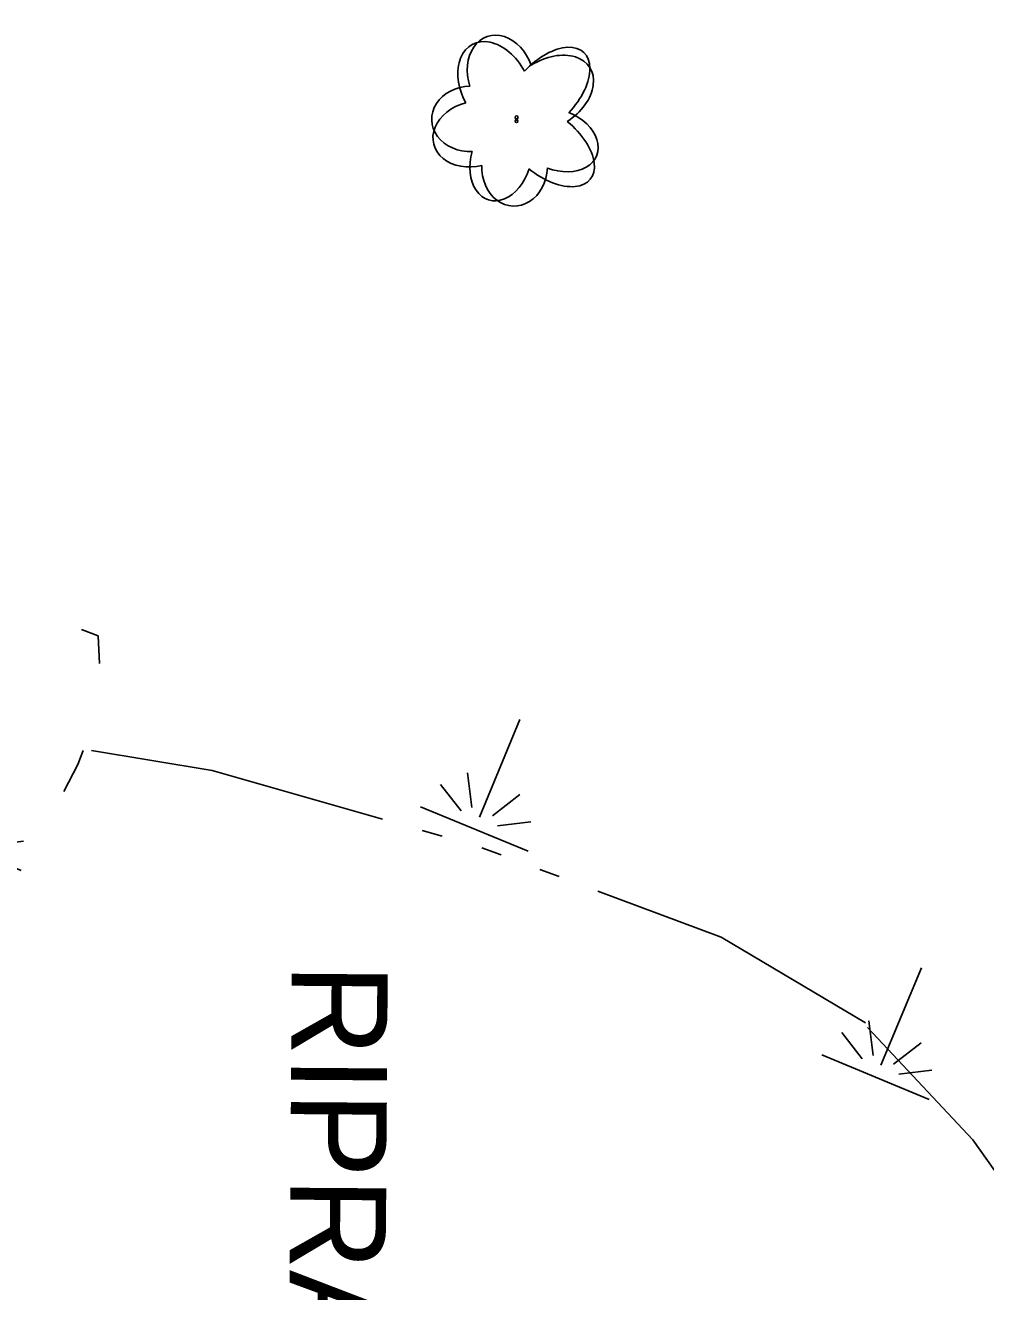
# Model space of a CAD drawing. Extents: x 588843 to 2552415, y 180129 to 269402.
# Drawn here: x 594386.9 to 594447, y 185127.3 to 185206.4 of the extents above; entities that cross this region are included whole.
import ezdxf

# ---------------------------------------------------------------- set-up
doc = ezdxf.new("R2010")
doc.units = 0
for name, color, linetype in [('Default', 7, 'Continuous'), ('E_DRN_RipRap_Text', 7, 'Continuous'), ('E_LAND_Vegetation', 7, 'Continuous'), ('E_WTR_P', 7, 'Continuous'), ('E_WTR_Wetland', 7, 'Continuous')]:
    doc.layers.add(name, color=color, linetype=linetype)

# ---------------------------------------------------------------- blocks, each defined once
blk = doc.blocks.new('DTRE')
at = {"layer": 'Default'}
blk.add_circle((-0.18, 0), 0.183, dxfattribs=at)
for centre, major_axis, ratio in [((-1.87, 5.32), (1.36, -4.98), 0.782863), ((4.06, 2.74), (-5.27, -2.93), 0.691916), ((-5.87, 0.15), (4.93, -0.12), 0.832022), ((3.54, -3.71), (-5.01, 4.58), 0.560249), ((-2.49, -5.24), (1.8, 4.86), 0.716896)]:
    blk.add_ellipse(centre, major_axis=major_axis, ratio=ratio, start_param=1.570796, end_param=4.712389, dxfattribs=at)
blk = doc.blocks.new('MAR')
at = {"layer": 'Default'}
for p, q in [((-0.02, 14.83), (-0.02, 1.62)), ((-1.37, 2.38), (-3.54, 6.17)), ((1.39, 2.38), (3.55, 6.17)), ((-6.08, 3.52), (-2.46, 1.46)), ((6.1, 3.52), (2.47, 1.46)), ((-7.33, 0), (7.23, 0))]:
    blk.add_line(p, q, dxfattribs=at)
blk = doc.blocks.new('RIPRT')
at = {"layer": 'E_DRN_RipRap_Text'}
blk.add_text('RIPRAP', height=12, dxfattribs=at).set_placement((-0.14, -3.59))
blk = doc.blocks.new('DTRE_4')
at = {"layer": 'E_LAND_Vegetation'}
blk.add_circle((-0.6, 0), 0.601, dxfattribs=at)
for centre, major_axis, ratio in [((-6.14, 17.45), (4.46, -16.34), 0.782863), ((13.31, 8.98), (-17.3, -9.61), 0.691916), ((-19.26, 0.5), (16.18, -0.4), 0.832022), ((11.62, -12.16), (-16.44, 15.03), 0.560249), ((-8.18, -17.2), (5.91, 15.93), 0.716896)]:
    blk.add_ellipse(centre, major_axis=major_axis, ratio=ratio, start_param=1.570796, end_param=4.712389, dxfattribs=at)

msp = doc.modelspace()

# ---------------------------------------------------------------- linework, layer by layer
at = {"layer": 'E_WTR_P'}
for points in [[(594390.458, 185168.653), (594391.494, 185168.254), (594391.581, 185166.533)], [(594390.561, 185161.086), (594390.22, 185160.222), (594389.357, 185158.524)], [(594409.275, 185156.802), (594398.617, 185159.852), (594391.086, 185161.085)], [(594412.998, 185155.736), (594411.757, 185156.091)], [(594416.686, 185154.564), (594415.477, 185155.017)], [(594420.313, 185153.206), (594419.104, 185153.659)], [(594439.459, 185144.068), (594430.442, 185149.413), (594422.731, 185152.301)], [(594448.425, 185120.952), (594448.746, 185121.385), (594449.693, 185123.264), (594449.518, 185125.157), (594448.289, 185127.659), (594448.709, 185130.918), (594448.372, 185133.676), (594446.183, 185136.76), (594439.588, 185143.767)]]:
    msp.add_lwpolyline(points, dxfattribs=at)

# ---------------------------------------------------------------- block references
at = {"layer": 'E_DRN_RipRap_Text', "xscale": 0.4999999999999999, "yscale": 0.49999999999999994, "rotation": -90.39935623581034}
msp.add_blockref('RIPRT', (594405.401, 185147.708), dxfattribs=at)
at = {"layer": 'E_LAND_Vegetation'}
for name, p, xscale, yscale, rotation in [('DTRE_4', (594417.748, 185200.685), 0.15240030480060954, 0.15240030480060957, 3.4338469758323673), ('DTRE', (594417.651, 185200.528), 0.49999999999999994, 0.5, 89.10482727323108)]:
    msp.add_blockref(name, p, dxfattribs=dict(at, xscale=xscale, yscale=yscale, rotation=rotation))
at = {"layer": 'E_WTR_Wetland', "xscale": 0.4999999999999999}
for p, yscale, rotation in [((594415.046, 185156.177), 0.4999999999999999, -22.447857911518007), ((594383.339, 185154.966), 0.4999999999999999, -22.447857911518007), ((594440.123, 185140.659), 0.49999999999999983, -22.695353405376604)]:
    msp.add_blockref('MAR', p, dxfattribs=dict(at, yscale=yscale, rotation=rotation))

doc.saveas('drawing.dxf')
